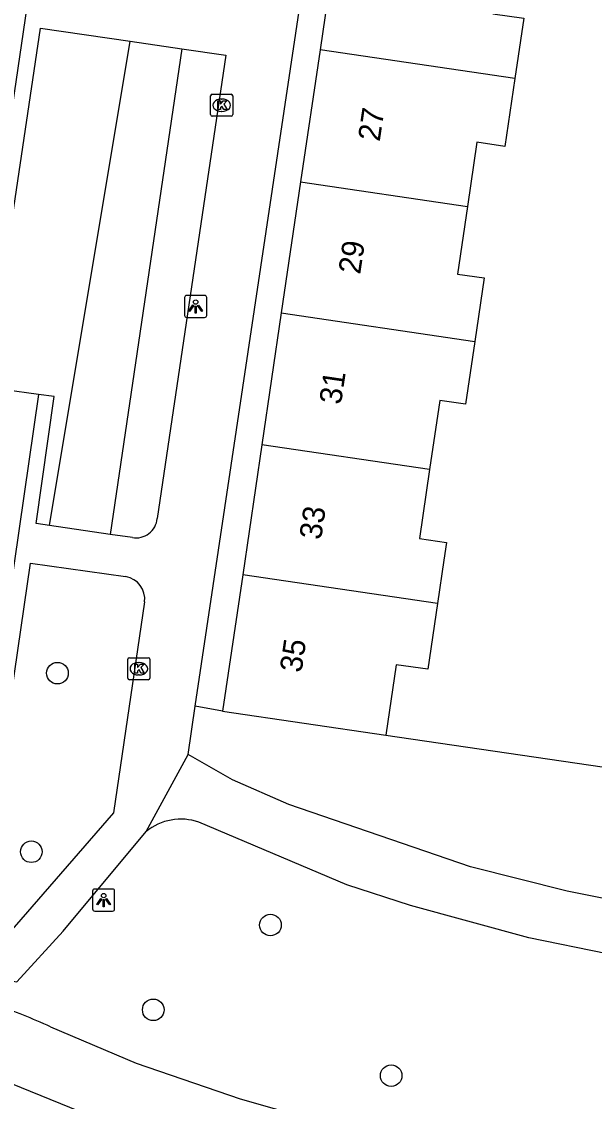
# Model space of a CAD drawing. Extents: x 163686 to 164493, y 382719 to 383870.
# Drawn here: x 163913.6 to 163939.52, y 382940.91 to 382989.8 of the extents above; entities that cross this region are included whole.
import ezdxf

# ---------------------------------------------------------------- set-up
doc = ezdxf.new("R2010")
doc.units = 0
for name, color, linetype in [('IMGEO_Boom', 7, 'Continuous'), ('IMGEO_Fietspad_gesloten', 7, 'Continuous'), ('IMGEO_Groenvoorziening', 7, 'Continuous'), ('IMGEO_Kolk', 7, 'Continuous'), ('IMGEO_Lichtpunt', 7, 'Continuous'), ('IMGEO_Pand', 7, 'Continuous'), ('IMGEO_Pand_nummerreeks', 7, 'Continuous'), ('IMGEO_Parkeervlak_open', 7, 'Continuous'), ('IMGEO_Voetpad_open', 7, 'Continuous')]:
    doc.layers.add(name, color=color, linetype=linetype)

msp = doc.modelspace()

# ---------------------------------------------------------------- linework, layer by layer
at = {"layer": 'IMGEO_Boom'}
for centre in [(163915.222, 382960.3), (163914.042, 382952.215), (163924.861, 382948.897), (163919.559, 382945.059), (163930.324, 382942.078)]:
    msp.add_circle(centre, 0.489, dxfattribs=at)
at = {"layer": 'IMGEO_Fietspad_gesloten'}
for points in [[(163914.903, 382944.294), (163918.784, 382942.647), (163923.49, 382941.029), (163926.565, 382940.151), (163929.756, 382939.516), (163938.778, 382938.163)], [(163905.31, 382944.094), (163908.103, 382943.494), (163911.308, 382942.464), (163918.914, 382939.372), (163922.003, 382938.314), (163925.083, 382937.398), (163927.264, 382936.845)]]:
    msp.add_lwpolyline(points, dxfattribs=at)
msp.add_arc((163900.117, 382911.449), 36.02, 65.7637, 69.9836, dxfattribs=at)
at = {"layer": 'IMGEO_Groenvoorziening'}
for points in [[(163914.866, 382966.987), (163918.521, 382988.903)], [(163920.858, 382988.562), (163917.615, 382966.583)], [(163922.699, 382958.585), (163921.462, 382958.804)], [(163930.088, 382957.497), (163940.494, 382955.97)]]:
    msp.add_lwpolyline(points, dxfattribs=at)
at = {"layer": 'IMGEO_Kolk'}
for p, q in [((163922.155, 382985.583), (163922.155, 382986.435)), ((163922.23, 382986.509), (163923.082, 382986.509)), ((163923.156, 382986.435), (163923.156, 382985.583)), ((163922.643, 382986.289), (163922.668, 382986.289)), ((163923.082, 382985.509), (163922.23, 382985.509)), ((163922.666, 382985.729), (163922.641, 382985.729)), ((163918.407, 382960.074), (163918.407, 382960.926)), ((163918.482, 382961), (163919.334, 382961)), ((163919.408, 382960.926), (163919.408, 382960.074)), ((163918.895, 382960.78), (163918.92, 382960.78)), ((163919.334, 382960), (163918.482, 382960)), ((163918.918, 382960.22), (163918.893, 382960.22))]:
    msp.add_line(p, q, dxfattribs=at)
for points in [[(163922.155, 382985.583), (163922.155, 382986.435)], [(163922.23, 382986.509), (163923.082, 382986.509)], [(163923.156, 382986.435), (163923.156, 382985.583)], [(163922.476, 382986.209), (163922.599, 382986.209), (163922.599, 382986.058), (163922.729, 382986.209), (163922.893, 382986.209), (163922.747, 382986.058), (163922.9, 382985.809), (163922.748, 382985.809), (163922.663, 382985.973), (163922.599, 382985.906), (163922.599, 382985.809), (163922.476, 382985.809), (163922.476, 382986.209)], [(163923.082, 382985.509), (163922.23, 382985.509)], [(163918.407, 382960.074), (163918.407, 382960.926)], [(163918.482, 382961), (163919.334, 382961)], [(163919.408, 382960.926), (163919.408, 382960.074)], [(163918.728, 382960.7), (163918.851, 382960.7), (163918.851, 382960.549), (163918.981, 382960.7), (163919.145, 382960.7), (163918.999, 382960.549), (163919.152, 382960.3), (163919, 382960.3), (163918.915, 382960.464), (163918.851, 382960.397), (163918.851, 382960.3), (163918.728, 382960.3), (163918.728, 382960.7)], [(163919.334, 382960), (163918.482, 382960)]]:
    msp.add_lwpolyline(points, dxfattribs=at)
for centre, start, end in [((163922.232, 382986.433), 91.552, 178.448), ((163922.232, 382986.433), 91.552, 178.448), ((163923.08, 382986.433), 1.552, 88.448), ((163923.08, 382986.433), 1.552, 88.448), ((163922.232, 382985.585), 181.552, 268.448), ((163922.232, 382985.585), 181.552, 268.448), ((163923.08, 382985.585), 271.552, 358.448), ((163923.08, 382985.585), 271.552, 358.448), ((163918.484, 382960.924), 91.552, 178.448), ((163918.484, 382960.924), 91.552, 178.448), ((163919.332, 382960.924), 1.552, 88.448), ((163919.332, 382960.924), 1.552, 88.448), ((163918.484, 382960.076), 181.552, 268.448), ((163918.484, 382960.076), 181.552, 268.448), ((163919.332, 382960.076), 271.552, 358.448), ((163919.332, 382960.076), 271.552, 358.448)]:
    msp.add_arc(centre, 0.0765, start, end, dxfattribs=at)
for centre, major_axis, ratio, start_param, end_param in [((163922.642, 382986.009), (-0.387, 0.002), 0.722429, 4.712389, 7.853982), ((163922.667, 382986.009), (-0.39, 0.002), 0.717154, 1.570796, 4.712389), ((163918.894, 382960.5), (-0.387, 0.002), 0.722429, 4.712389, 7.853982), ((163918.919, 382960.5), (-0.39, 0.002), 0.717154, 1.570796, 4.712389)]:
    msp.add_ellipse(centre, major_axis=major_axis, ratio=ratio, start_param=start_param, end_param=end_param, dxfattribs=at)
at = {"layer": 'IMGEO_Lichtpunt'}
for p, q in [((163920.98, 382977.302), (163920.98, 382976.495)), ((163920.98, 382977.302), (163920.98, 382976.495)), ((163921.882, 382977.397), (163921.074, 382977.397)), ((163921.882, 382977.397), (163921.074, 382977.397)), ((163921.976, 382976.495), (163921.976, 382977.302)), ((163921.976, 382976.495), (163921.976, 382977.302)), ((163921.074, 382976.401), (163921.882, 382976.401)), ((163921.074, 382976.401), (163921.882, 382976.401)), ((163916.816, 382950.432), (163916.816, 382949.625)), ((163916.816, 382950.432), (163916.816, 382949.625)), ((163917.718, 382950.527), (163916.91, 382950.527)), ((163917.718, 382950.527), (163916.91, 382950.527)), ((163917.812, 382949.625), (163917.812, 382950.432)), ((163917.812, 382949.625), (163917.812, 382950.432)), ((163916.91, 382949.531), (163917.718, 382949.531)), ((163916.91, 382949.531), (163917.718, 382949.531))]:
    msp.add_line(p, q, dxfattribs=at)
for points in [[(163921.354, 382976.966), (163921.393, 382976.938), (163921.205, 382976.676), (163921.167, 382976.703), (163921.354, 382976.966)], [(163921.456, 382976.918), (163921.503, 382976.918), (163921.503, 382976.596), (163921.456, 382976.596), (163921.456, 382976.918)], [(163921.566, 382976.938), (163921.604, 382976.965), (163921.791, 382976.703), (163921.752, 382976.675), (163921.566, 382976.938)], [(163917.19, 382950.096), (163917.229, 382950.068), (163917.041, 382949.806), (163917.003, 382949.833), (163917.19, 382950.096)], [(163917.292, 382950.048), (163917.339, 382950.048), (163917.339, 382949.726), (163917.292, 382949.726), (163917.292, 382950.048)], [(163917.402, 382950.068), (163917.44, 382950.095), (163917.627, 382949.833), (163917.588, 382949.805), (163917.402, 382950.068)]]:
    msp.add_lwpolyline(points, dxfattribs=at)
for centre in [(163921.479, 382977.1), (163917.315, 382950.23)]:
    msp.add_circle(centre, 0.0994, dxfattribs=at)
for centre, start, end in [((163921.074, 382977.302), 90, 180), ((163921.074, 382977.302), 90, 180), ((163921.882, 382977.302), 0, 90), ((163921.882, 382977.302), 0, 90), ((163921.074, 382976.495), 180, 270), ((163921.074, 382976.495), 180, 270), ((163921.882, 382976.495), 270, 0), ((163921.882, 382976.495), 270, 360), ((163916.91, 382950.432), 90, 180), ((163916.91, 382950.432), 90, 180), ((163917.718, 382950.432), 0, 90), ((163917.718, 382950.432), 0, 90), ((163916.91, 382949.625), 180, 270), ((163916.91, 382949.625), 180, 270), ((163917.718, 382949.625), 270, 0), ((163917.718, 382949.625), 270, 360)]:
    msp.add_arc(centre, 0.0946, start, end, dxfattribs=at)
at = {"layer": 'IMGEO_Pand'}
for points in [[(163928.008, 382994.649), (163927.105, 382988.515)], [(163935.429, 382993.556), (163934.928, 382990.153), (163936.325, 382989.948), (163935.923, 382987.214)], [(163927.105, 382988.515), (163926.225, 382982.537)], [(163935.923, 382987.214), (163927.105, 382988.515)], [(163935.923, 382987.214), (163935.471, 382984.146), (163934.203, 382984.333), (163933.775, 382981.422)], [(163926.225, 382982.537), (163925.353, 382976.613)], [(163926.225, 382982.537), (163933.775, 382981.422)], [(163933.775, 382981.422), (163933.325, 382978.367), (163934.534, 382978.189), (163934.112, 382975.32)], [(163925.353, 382976.613), (163924.474, 382970.642)], [(163925.353, 382976.613), (163934.112, 382975.32)], [(163934.112, 382975.32), (163933.693, 382972.478), (163932.522, 382972.65), (163932.063, 382969.522)], [(163924.474, 382970.642), (163923.607, 382964.754)], [(163932.063, 382969.522), (163924.474, 382970.642)], [(163932.063, 382969.522), (163931.606, 382966.402), (163932.824, 382966.216), (163932.707, 382965.42), (163932.418, 382963.454)], [(163923.607, 382964.754), (163922.699, 382958.585)], [(163932.418, 382963.454), (163923.607, 382964.754)], [(163932.418, 382963.454), (163931.979, 382960.473), (163930.557, 382960.683), (163930.088, 382957.497)], [(163922.699, 382958.585), (163930.088, 382957.497)]]:
    msp.add_lwpolyline(points, dxfattribs=at)
at = {"layer": 'IMGEO_Parkeervlak_open'}
msp.add_lwpolyline([(163914.373, 382972.917), (163911.306, 382973.343)], dxfattribs=at)
at = {"layer": 'IMGEO_Voetpad_open'}
for points in [[(163919.499, 383029.056), (163911.942, 382977.613)], [(163921.462, 382958.804), (163926.828, 382994.736), (163928.008, 382994.649)], [(163912.626, 382977.201), (163914.464, 382989.496), (163918.521, 382988.903)], [(163918.521, 382988.903), (163920.858, 382988.562)], [(163920.858, 382988.562), (163922.837, 382988.273), (163919.742, 382967.296)], [(163914.373, 382972.917), (163910.833, 382948.544), (163905.868, 382949.288)], [(163914.866, 382966.987), (163914.267, 382967.075), (163915.074, 382972.819), (163914.373, 382972.917)], [(163917.615, 382966.583), (163914.866, 382966.987)], [(163918.613, 382966.436), (163917.615, 382966.583)], [(163919.168, 382963.525), (163917.758, 382953.979), (163912.77, 382948.231), (163911.547, 382948.427), (163913.998, 382965.282), (163918.31, 382964.671)], [(163921.14, 382956.617), (163921.462, 382958.804)], [(163919.234, 382953.124), (163921.14, 382956.617)], [(163966.84, 382946.947), (163963.173, 382947.12), (163962.657, 382947.156), (163952.921, 382948.086), (163942.453, 382949.596), (163938.295, 382950.43), (163933.921, 382951.539), (163925.699, 382954.348), (163923.144, 382955.47), (163921.14, 382956.617)], [(163966.51, 382944.569), (163964.837, 382944.688), (163955.603, 382945.211), (163949.984, 382945.936), (163940.097, 382947.597), (163936.558, 382948.324), (163931.198, 382949.776), (163928.32, 382950.724), (163921.619, 382953.551)], [(163905.621, 382947.552), (163913.391, 382946.329), (163915.475, 382948.612), (163919.234, 382953.124)]]:
    msp.add_lwpolyline(points, dxfattribs=at)
for centre, radius, start, end in [((163918.775, 382967.394), 0.972, 260.3853, 354.2104), ((163918.14, 382963.649), 1.036, 353.0976, 80.5461), ((163920.804, 382951.227), 2.463, 70.6859, 129.615)]:
    msp.add_arc(centre, radius, start, end, dxfattribs=at)

# ---------------------------------------------------------------- texts
at = {"layer": 'IMGEO_Pand_nummerreeks'}
for s, p in [('27', (163929.806, 382984.338)), ('29', (163928.921, 382978.327)), ('31', (163928.052, 382972.428)), ('33', (163927.151, 382966.306)), ('35', (163926.266, 382960.295))]:
    msp.add_text(s, height=1, rotation=81.6256, dxfattribs=at).set_placement(p)

doc.saveas('drawing.dxf')
